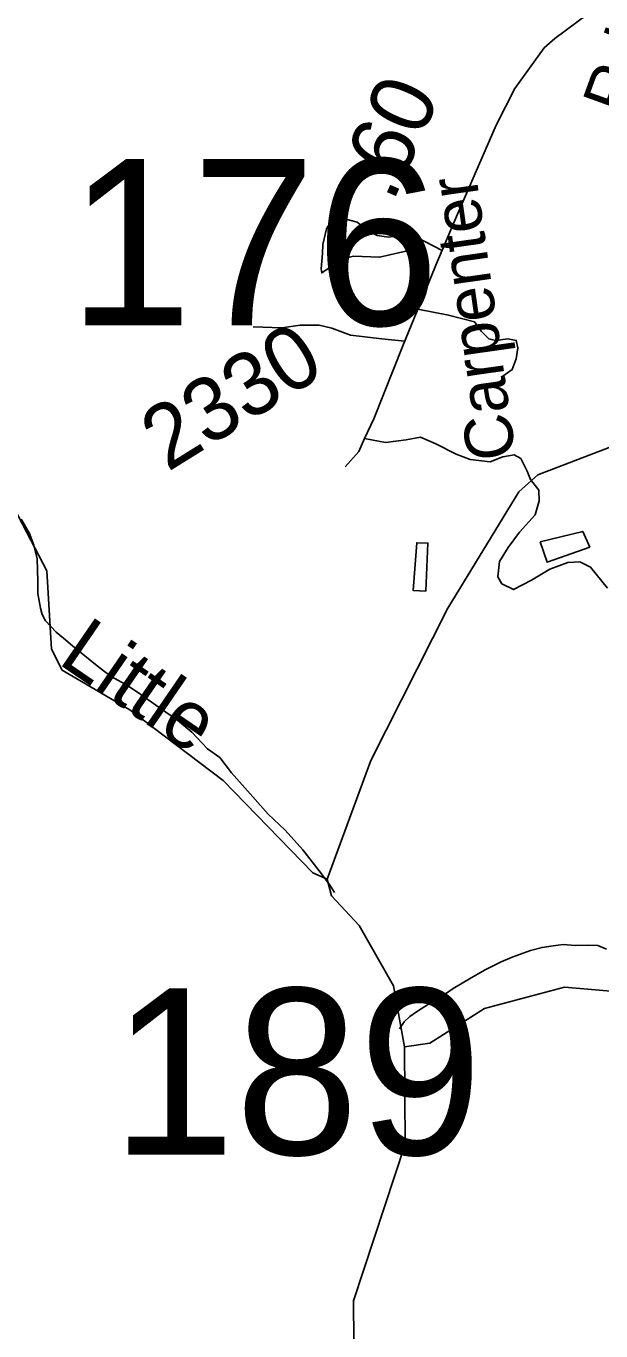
# Model space of a CAD drawing. Extents: x 2001466 to 31450019, y -30647475 to 847247.
# Drawn here: x 2186094 to 2188363, y 769809 to 774962 of the extents above; entities that cross this region are included whole.
import ezdxf

# ---------------------------------------------------------------- set-up
doc = ezdxf.new("R2010")
doc.units = 0
for name, color, linetype in [('Exist Hydrographic Creek Single Shore', 7, 'Continuous'), ('Exist Hydrographic Misc Water Feature', 7, 'Continuous'), ('Exist Hydrographic River Shore Label', 7, 'Continuous'), ('Exist Road Non-System Type 51', 7, 'Continuous'), ('Exist Road Secondary Mileage Hundredths English Label', 7, 'Continuous'), ('Exist Road Secondary Structure Standard Bridge Number Label', 7, 'Continuous'), ('Exist Road Secondary Type 41 Attributed', 7, 'Continuous'), ('Exist Road Secondary Type 51 Label', 7, 'Continuous'), ('Exist Road Secondary Type 51 Number Label', 7, 'Continuous')]:
    doc.layers.add(name, color=color, linetype=linetype)

msp = doc.modelspace()

# ---------------------------------------------------------------- linework, layer by layer
at = {"layer": 'Exist Hydrographic Creek Single Shore'}
for points in [[(2187283, 771592.9), (2187225.2, 771617.1), (2186872.1, 771981.9), (2186504, 772261.8), (2186236, 772418.2), (2186194.2, 772501.1), (2186175.1, 772809.8), (2186032.2, 773085), (2185980.1, 773266.4), (2185954, 773542.6), (2185972.9, 774040.7)], [(2187283, 771592.9), (2187455, 772061.8), (2187759.1, 772662.4), (2188039, 773122.5), (2188114.1, 773189.8), (2188537.1, 773351.7)], [(2187588.1, 770930.6), (2187544, 771171), (2187409.1, 771409.9), (2187300, 771527), (2187283, 771592.9)], [(2187588.1, 770930.6), (2187688, 770945), (2187903.1, 771081.6), (2188219, 771166.9), (2188661.1, 771128.3)], [(2187146, 764926.8), (2187168, 765260.9), (2187331, 765805.4), (2187472, 766005.9), (2187601, 766498.5), (2187797.1, 767163.8), (2187815.9, 767531.5), (2187815.2, 767566.7), (2187795.4, 767599), (2187764.6, 767651.1), (2187748.5, 767705.3), (2187750, 767848.3), (2187589.1, 768221), (2187461, 768761.6), (2187391, 769287.9), (2187386.1, 769927.7), (2187590.2, 770546.8), (2187588.1, 770930.6)]]:
    msp.add_lwpolyline(points, dxfattribs=at)
at = {"layer": 'Exist Hydrographic Misc Water Feature'}
for points in [[(2186073.8, 773014.6), (2186106.6, 772961), (2186124.6, 772911.2), (2186137.4, 772857.3), (2186139.6, 772769), (2186139.8, 772721.1), (2186150.1, 772663.2), (2186156.8, 772637.4), (2186170.6, 772613.4), (2186213.2, 772567.6), (2186241.1, 772543.9), (2186277.4, 772514.1), (2186373.8, 772435), (2186403.7, 772413.1)], [(2187671.6, 772729.8), (2187621.5, 772733.3), (2187636.3, 772921.3), (2187680.2, 772919.9), (2187671.6, 772729.8)], [(2188319.7, 772904), (2188291.6, 772965.9), (2188123.7, 772924.7), (2188150.4, 772844.8), (2188319.7, 772904)], [(2187311.5, 771539.6), (2187291.2, 771571.5), (2187250.8, 771625), (2187186.6, 771708.5), (2187116.1, 771786.2), (2187049.8, 771849.7), (2186978.9, 771929.4), (2186904.9, 772012.8), (2186858.3, 772072.6), (2186809.7, 772107.9), (2186747.6, 772173.7), (2186691, 772221.2), (2186624.6, 772266.9), (2186546.6, 772322.1), (2186494.4, 772357.6), (2186432, 772391.3), (2186403.7, 772413.1)], [(2188384.7, 771316.9), (2188350.9, 771331), (2188312.6, 771332.7), (2188260.9, 771330.4), (2188214.7, 771334.1), (2188174.8, 771329.6), (2188130.9, 771323.3), (2188084.5, 771311.2), (2188013.2, 771284.7), (2187969.3, 771266.1), (2187903.5, 771233.9), (2187843.8, 771199.5), (2187780, 771160.9), (2187736.4, 771130.6), (2187682.4, 771098.6), (2187638.5, 771071.9), (2187609, 771050), (2187586.9, 771029.8), (2187567.4, 771001.5)]]:
    msp.add_lwpolyline(points, dxfattribs=at)
at = {"layer": 'Exist Road Non-System Type 51'}
for points in [[(2187662.2, 774113.6), (2187593.5, 774072.9), (2187489.1, 774048.7), (2187385.9, 774052.7), (2187340.4, 774040.7), (2187261.3, 773987.1), (2187258.7, 774003.1), (2187264, 774063.5), (2187265.4, 774099.7), (2187280.1, 774161.3), (2187304.2, 774200.2), (2187351.1, 774200.2), (2187401.1, 774187.2), (2187447.2, 774150.9), (2187480.2, 774134.4), (2187526.3, 774127.8)], [(2187736.1, 774074.8), (2187632.4, 774129.2), (2187590.9, 774138.5), (2187526.3, 774127.8)], [(2187976.2, 773578.8), (2188012.4, 773605.2), (2188028.9, 773648.1), (2188035.5, 773690.9), (2188028.9, 773720.6), (2187995.9, 773727.2), (2187946.5, 773720.6), (2187920.1, 773727.2), (2187890.5, 773756.9), (2187864.1, 773793.1), (2187761.9, 773819.5), (2187640.1, 773843.2)], [(2186990.8, 773773.4), (2187102.8, 773770.1), (2187175.3, 773780), (2187251.1, 773780), (2187301, 773768.7), (2187374.6, 773741.5), (2187498.3, 773727.2), (2187588.2, 773717)], [(2187429.4, 773333.4), (2187407.6, 773281), (2187352.8, 773220.5)]]:
    msp.add_lwpolyline(points, dxfattribs=at)
at = {"layer": 'Exist Road Secondary Type 41 Attributed'}
msp.add_lwpolyline([(2188395.3, 775073.7), (2188181.8, 774912.4), (2188139.4, 774875.8), (2188023.3, 774714.5), (2187950, 774570), (2187793.6, 774209.8), (2187718.3, 774032.8), (2187580.7, 773698.8), (2187466.1, 773410.8), (2187429.4, 773333.4), (2187512.1, 773317.7), (2187593.7, 773328.1), (2187651.3, 773338.6), (2187712, 773311.4), (2187791.5, 773270.5), (2187847, 773250.6), (2187926, 773240.2), (2187976.2, 773261.1), (2188020.1, 773268.4), (2188047.3, 773253.8), (2188072.5, 773204.6), (2188085, 773171.1), (2188117.4, 773129.2), (2188119.5, 773087.3), (2188103.8, 773031.8), (2188042.1, 772963.7), (2187996.6, 772901.9), (2187963.1, 772847.5), (2187955.8, 772786.8), (2187971.5, 772758.5), (2188017.5, 772736.5), (2188089.2, 772773.1), (2188161.4, 772817.1), (2188232.6, 772843.3), (2188279.6, 772845.4), (2188322.5, 772825.5), (2188388.5, 772741.7)], dxfattribs=at)

# ---------------------------------------------------------------- texts
at = {"layer": 'Exist Hydrographic River Shore Label'}
msp.add_text('Little', height=229.66, rotation=325.5559, dxfattribs=at).set_placement((2186214.7, 772447.5))
at = {"layer": 'Exist Road Secondary Mileage Hundredths English Label'}
msp.add_text('.60', height=250, rotation=66.1176, dxfattribs=at).set_placement((2187541.5, 774262.2))
at = {"layer": 'Exist Road Secondary Structure Standard Bridge Number Label'}
for s, p in [('176', (2186260.9, 773780.2)), ('189', (2186431, 770505))]:
    msp.add_text(s, height=656.17, dxfattribs=at).set_placement(p)
at = {"layer": 'Exist Road Secondary Type 51 Label'}
for s, rotation, p in [('Rd.', 70.1181, (2188465.7, 774599.7)), ('Carpenter', 98.0357, (2188028.3, 773260.4))]:
    msp.add_text(s, height=190, rotation=rotation, dxfattribs=at).set_placement(p)
at = {"layer": 'Exist Road Secondary Type 51 Number Label'}
msp.add_text('2330', height=250, rotation=31.918, dxfattribs=at).set_placement((2186652.5, 773199))

doc.saveas('drawing.dxf')
